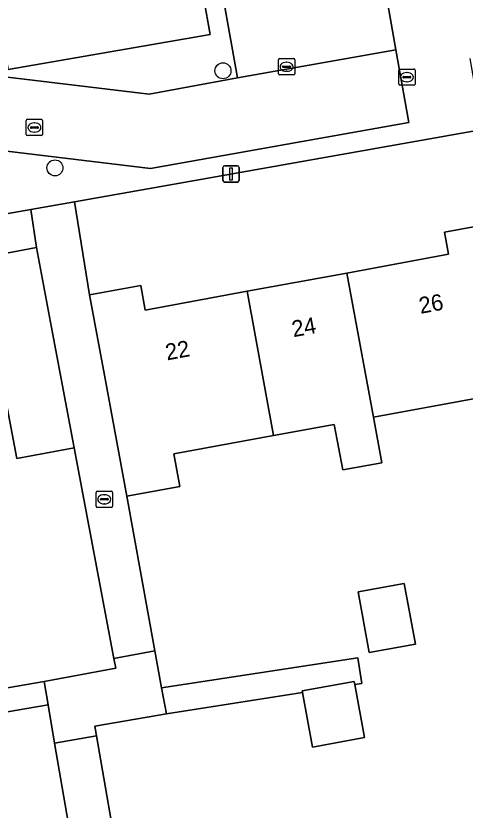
# Model space of a CAD drawing. Extents: x 157793 to 159380, y 380877 to 382313.
# Drawn here: x 158956.44 to 158983.94, y 381591.13 to 381639.8 of the extents above; entities that cross this region are included whole.
import ezdxf

# ---------------------------------------------------------------- set-up
doc = ezdxf.new("R2010")
doc.units = 0
for name, color, linetype in [('IMGEO_Boom', 7, 'Continuous'), ('IMGEO_Erf', 7, 'Continuous'), ('IMGEO_Kolk', 7, 'Continuous'), ('IMGEO_Lichtmast', 7, 'Continuous'), ('IMGEO_Pand', 7, 'Continuous'), ('IMGEO_Pand_nummerreeks', 7, 'Continuous'), ('IMGEO_Parkeervlak_open', 7, 'Continuous'), ('IMGEO_Rijbaan_lokaal_open', 7, 'Continuous'), ('IMGEO_Rioolput', 7, 'Continuous'), ('IMGEO_Voetpad_open', 7, 'Continuous')]:
    doc.layers.add(name, color=color, linetype=linetype)

msp = doc.modelspace()

# ---------------------------------------------------------------- linework, layer by layer
at = {"layer": 'IMGEO_Boom'}
for centre in [(158969.115, 381636.438), (158958.828, 381630.487)]:
    msp.add_circle(centre, 0.489, dxfattribs=at)
at = {"layer": 'IMGEO_Erf'}
for points in [[(158985.004, 381632.829), (158960.022, 381628.413), (158960.951, 381622.704), (158964.084, 381623.28), (158964.36, 381621.775), (158970.591, 381622.921), (158976.699, 381624.044), (158982.927, 381625.189), (158982.676, 381626.552), (158985.896, 381627.144)], [(158960.771, 381583.771), (158958.805, 381595.232), (158958.403, 381597.576), (158946.164, 381595.475), (158942.586, 381594.861), (158939.937, 381594.407), (158929.49, 381592.444), (158928.208, 381600.817), (158924.532, 381600.141), (158923.932, 381603.407), (158923.448, 381606.037), (158927.124, 381606.713), (158924.598, 381621.62), (158898.905, 381617.265), (158899.943, 381611.595), (158897.865, 381611.255), (158898.512, 381607.611), (158903.354, 381580.337)], [(158984.547, 381616.345), (158978.326, 381615.201), (158978.839, 381612.416), (158976.444, 381611.975), (158975.932, 381614.76), (158972.217, 381614.077), (158966.097, 381612.952), (158966.464, 381610.959), (158963.221, 381610.363), (158964.948, 381600.88), (158965.36, 381598.616), (158977.371, 381600.451), (158977.615, 381598.893), (158977.188, 381598.826), (158977.787, 381595.57), (158974.597, 381594.984), (158973.983, 381598.326), (158965.65, 381597.026), (158961.265, 381596.263), (158961.368, 381595.672), (158962.824, 381587.296)]]:
    msp.add_lwpolyline(points, dxfattribs=at)
for points in [[(158948.145, 381625.024), (158954.439, 381626.209), (158954.659, 381625.043), (158957.692, 381625.614), (158957.354, 381627.94), (158954.325, 381627.414), (158953.997, 381629.275), (158934.954, 381625.894), (158935.143, 381624.656), (158934.352, 381624.513), (158928.837, 381623.519), (158929.07, 381622.39), (158926.046, 381621.843), (158925.784, 381621.803), (158926.233, 381618.83), (158929.831, 381619.507), (158929.662, 381620.402), (158935.971, 381621.59), (158941.985, 381622.722), (158941.777, 381623.825), (158941.954, 381623.858)], [(158960.005, 381613.328), (158956.491, 381612.666), (158955.635, 381617.211), (158949.821, 381616.117), (158943.64, 381614.953), (158943.825, 381613.975), (158937.623, 381612.807), (158931.281, 381611.613), (158932.105, 381607.237), (158928.541, 381606.567), (158930.409, 381593.94), (158943.991, 381596.496), (158950.354, 381597.651), (158958.157, 381599.007), (158962.546, 381599.833), (158962.435, 381600.423)], [(158977.384, 381604.497), (158980.219, 381605.019), (158980.903, 381601.303), (158978.067, 381600.782)]]:
    msp.add_lwpolyline(points, close=True, dxfattribs=at)
at = {"layer": 'IMGEO_Kolk'}
for p, q in [((158972.508, 381636.259), (158972.508, 381637.111)), ((158972.583, 381637.185), (158973.435, 381637.185)), ((158973.509, 381637.111), (158973.509, 381636.259)), ((158972.767, 381636.679), (158972.767, 381636.691)), ((158973.205, 381636.642), (158972.807, 381636.642)), ((158972.81, 381636.728), (158973.208, 381636.728)), ((158972.996, 381636.965), (158973.021, 381636.965)), ((158973.251, 381636.691), (158973.251, 381636.679)), ((158973.435, 381636.185), (158972.583, 381636.185)), ((158973.019, 381636.405), (158972.994, 381636.405)), ((158957.068, 381632.537), (158957.068, 381633.389)), ((158957.143, 381633.463), (158957.995, 381633.463)), ((158957.556, 381633.243), (158957.581, 381633.243)), ((158958.069, 381633.389), (158958.069, 381632.537)), ((158957.327, 381632.957), (158957.327, 381632.969)), ((158957.765, 381632.92), (158957.367, 381632.92)), ((158957.37, 381633.006), (158957.768, 381633.006)), ((158957.579, 381632.683), (158957.554, 381632.683)), ((158957.811, 381632.969), (158957.811, 381632.957)), ((158957.995, 381632.463), (158957.143, 381632.463)), ((158961.349, 381609.749), (158961.349, 381610.601)), ((158961.424, 381610.675), (158962.276, 381610.675)), ((158961.837, 381610.455), (158961.862, 381610.455)), ((158962.35, 381610.601), (158962.35, 381609.749)), ((158961.608, 381610.169), (158961.608, 381610.181)), ((158962.046, 381610.132), (158961.648, 381610.132)), ((158961.651, 381610.218), (158962.049, 381610.218)), ((158961.86, 381609.895), (158961.835, 381609.895)), ((158962.092, 381610.181), (158962.092, 381610.169)), ((158962.276, 381609.675), (158961.424, 381609.675))]:
    msp.add_line(p, q, dxfattribs=at)
for points in [[(158972.508, 381636.259), (158972.508, 381637.111)], [(158972.583, 381637.185), (158973.435, 381637.185)], [(158973.509, 381637.111), (158973.509, 381636.259)], [(158973.435, 381636.185), (158972.583, 381636.185)], [(158957.068, 381632.537), (158957.068, 381633.389)], [(158957.143, 381633.463), (158957.995, 381633.463)], [(158958.069, 381633.389), (158958.069, 381632.537)], [(158957.995, 381632.463), (158957.143, 381632.463)], [(158961.349, 381609.749), (158961.349, 381610.601)], [(158961.424, 381610.675), (158962.276, 381610.675)], [(158962.35, 381610.601), (158962.35, 381609.749)], [(158962.276, 381609.675), (158961.424, 381609.675)]]:
    msp.add_lwpolyline(points, dxfattribs=at)
for centre, radius, start, end in [((158972.585, 381637.109), 0.0765, 91.552, 178.448), ((158972.585, 381637.109), 0.0765, 91.552, 178.448), ((158973.433, 381637.109), 0.0765, 1.552, 88.448), ((158973.433, 381637.109), 0.0765, 1.552, 88.448), ((158972.807, 381636.688), 0.0403, 85.8775, 175.7526), ((158972.804, 381636.678), 0.0366, 178.938, 274.7102), ((158973.208, 381636.685), 0.043, 264.8664, 352.4533), ((158973.212, 381636.69), 0.0386, 1.7309, 96.639), ((158972.585, 381636.261), 0.0765, 181.552, 268.448), ((158972.585, 381636.261), 0.0765, 181.552, 268.448), ((158973.433, 381636.261), 0.0765, 271.552, 358.448), ((158973.433, 381636.261), 0.0765, 271.552, 358.448), ((158957.145, 381633.387), 0.0765, 91.552, 178.448), ((158957.145, 381633.387), 0.0765, 91.552, 178.448), ((158957.993, 381633.387), 0.0765, 1.552, 88.448), ((158957.993, 381633.387), 0.0765, 1.552, 88.448), ((158957.367, 381632.966), 0.0403, 85.8775, 175.7526), ((158957.364, 381632.956), 0.0366, 178.938, 274.7102), ((158957.768, 381632.963), 0.043, 264.8664, 352.4533), ((158957.772, 381632.968), 0.0386, 1.7309, 96.639), ((158957.145, 381632.539), 0.0765, 181.552, 268.448), ((158957.145, 381632.539), 0.0765, 181.552, 268.448), ((158957.993, 381632.539), 0.0765, 271.552, 358.448), ((158957.993, 381632.539), 0.0765, 271.552, 358.448), ((158961.426, 381610.599), 0.0765, 91.552, 178.448), ((158961.426, 381610.599), 0.0765, 91.552, 178.448), ((158962.274, 381610.599), 0.0765, 1.552, 88.448), ((158962.274, 381610.599), 0.0765, 1.552, 88.448), ((158961.648, 381610.178), 0.0403, 85.8775, 175.7526), ((158961.645, 381610.168), 0.0366, 178.938, 274.7102), ((158962.049, 381610.175), 0.043, 264.8664, 352.4533), ((158962.053, 381610.18), 0.0386, 1.7309, 96.639), ((158961.426, 381609.751), 0.0765, 181.552, 268.448), ((158961.426, 381609.751), 0.0765, 181.552, 268.448), ((158962.274, 381609.751), 0.0765, 271.552, 358.448), ((158962.274, 381609.751), 0.0765, 271.552, 358.448)]:
    msp.add_arc(centre, radius, start, end, dxfattribs=at)
for centre, major_axis, ratio, start_param, end_param in [((158972.995, 381636.685), (-0.387, 0.002), 0.722429, 4.712389, 7.853982), ((158973.02, 381636.685), (-0.39, 0.002), 0.717154, 1.570796, 4.712389), ((158957.555, 381632.963), (-0.387, 0.002), 0.722429, 4.712389, 7.853982), ((158957.58, 381632.963), (-0.39, 0.002), 0.717154, 1.570796, 4.712389), ((158961.836, 381610.175), (-0.387, 0.002), 0.722429, 4.712389, 7.853982), ((158961.861, 381610.175), (-0.39, 0.002), 0.717154, 1.570796, 4.712389)]:
    msp.add_ellipse(centre, major_axis=major_axis, ratio=ratio, start_param=start_param, end_param=end_param, dxfattribs=at)
at = {"layer": 'IMGEO_Lichtmast'}
for p, q in [((158969.113, 381629.713), (158969.113, 381630.513)), ((158969.113, 381630.513), (158969.113, 381629.713)), ((158969.213, 381630.613), (158970.003, 381630.613)), ((158970.003, 381630.613), (158969.213, 381630.613)), ((158970.103, 381630.513), (158970.103, 381629.713)), ((158970.103, 381629.713), (158970.103, 381630.513)), ((158970.003, 381629.613), (158969.213, 381629.613)), ((158969.213, 381629.613), (158970.003, 381629.613))]:
    msp.add_line(p, q, dxfattribs=at)
msp.add_lwpolyline([(158969.533, 381630.488), (158969.683, 381630.488), (158969.683, 381629.738), (158969.533, 381629.738), (158969.533, 381630.488)], dxfattribs=at)
for centre, start, end in [((158969.213, 381630.513), 90, 180), ((158969.213, 381630.513), 90, 180), ((158970.003, 381630.513), 0, 90), ((158970.003, 381630.513), 360, 90), ((158969.213, 381629.713), 180, 270), ((158969.213, 381629.713), 180, 270), ((158970.003, 381629.713), 270, 0), ((158970.003, 381629.713), 270, 0)]:
    msp.add_arc(centre, 0.1, start, end, dxfattribs=at)
at = {"layer": 'IMGEO_Pand'}
for points in [[(158954.479, 381639.407), (158955.421, 381639.547), (158955.969, 381636.509), (158968.329, 381638.652), (158967.936, 381640.838), (158967.725, 381642.006), (158963.079, 381641.169), (158961.981, 381647.262), (158953.287, 381645.691)], [(158976.699, 381624.044), (158978.326, 381615.201), (158984.547, 381616.345), (158984.92, 381614.318), (158988.284, 381614.936), (158985.896, 381627.144), (158982.676, 381626.552), (158982.927, 381625.189)], [(158949.821, 381616.117), (158955.635, 381617.211), (158956.491, 381612.666), (158960.005, 381613.328), (158958.617, 381620.701), (158957.692, 381625.614), (158954.659, 381625.043), (158954.439, 381626.209), (158948.145, 381625.024)], [(158976.699, 381624.044), (158970.591, 381622.921), (158972.217, 381614.077), (158975.932, 381614.76), (158976.444, 381611.975), (158978.839, 381612.416), (158978.326, 381615.201)], [(158972.217, 381614.077), (158970.591, 381622.921), (158964.36, 381621.775), (158964.084, 381623.28), (158960.951, 381622.704), (158961.855, 381617.787), (158963.221, 381610.363), (158966.464, 381610.959), (158966.097, 381612.952)], [(158977.384, 381604.497), (158978.067, 381600.782), (158980.903, 381601.303), (158980.219, 381605.019)], [(158977.188, 381598.826), (158977.153, 381599.014), (158973.964, 381598.428), (158973.983, 381598.326), (158974.597, 381594.984), (158977.787, 381595.57)]]:
    msp.add_lwpolyline(points, close=True, dxfattribs=at)
at = {"layer": 'IMGEO_Parkeervlak_open'}
msp.add_lwpolyline([(158970.001, 381636.014), (158979.706, 381637.712), (158978.858, 381642.523), (158969.379, 381640.86), (158969.35, 381641.073), (158969.115, 381641.049)], close=True, dxfattribs=at)
at = {"layer": 'IMGEO_Rijbaan_lokaal_open'}
msp.add_lwpolyline([(158944.178, 381632.922), (158964.678, 381630.448), (158980.488, 381633.274), (158979.706, 381637.712), (158970.001, 381636.014), (158964.589, 381635.012), (158944.845, 381637.381)], dxfattribs=at)
at = {"layer": 'IMGEO_Rioolput'}
for p, q in [((158979.949, 381636.547), (158980.801, 381636.547)), ((158979.874, 381635.621), (158979.874, 381636.473)), ((158980.176, 381636.09), (158980.574, 381636.09)), ((158980.362, 381636.327), (158980.387, 381636.327)), ((158980.875, 381636.473), (158980.875, 381635.621)), ((158980.133, 381636.041), (158980.133, 381636.053)), ((158980.571, 381636.004), (158980.173, 381636.004)), ((158980.385, 381635.767), (158980.36, 381635.767)), ((158980.617, 381636.053), (158980.617, 381636.041)), ((158980.801, 381635.547), (158979.949, 381635.547))]:
    msp.add_line(p, q, dxfattribs=at)
for points in [[(158979.949, 381636.547), (158980.801, 381636.547)], [(158979.874, 381635.621), (158979.874, 381636.473)], [(158980.875, 381636.473), (158980.875, 381635.621)], [(158980.801, 381635.547), (158979.949, 381635.547)]]:
    msp.add_lwpolyline(points, dxfattribs=at)
for centre, radius, start, end in [((158979.951, 381636.471), 0.0765, 91.552, 178.448), ((158979.951, 381636.471), 0.0765, 91.552, 178.448), ((158980.799, 381636.471), 0.0765, 1.552, 88.448), ((158980.799, 381636.471), 0.0765, 1.552, 88.448), ((158980.173, 381636.05), 0.0403, 85.8775, 175.7526), ((158980.578, 381636.052), 0.0386, 1.7309, 96.639), ((158979.951, 381635.623), 0.0765, 181.552, 268.448), ((158979.951, 381635.623), 0.0765, 181.552, 268.448), ((158980.17, 381636.04), 0.0366, 178.938, 274.7102), ((158980.574, 381636.047), 0.043, 264.8664, 352.4533), ((158980.799, 381635.623), 0.0765, 271.552, 358.448), ((158980.799, 381635.623), 0.0765, 271.552, 358.448)]:
    msp.add_arc(centre, radius, start, end, dxfattribs=at)
for centre, major_axis, ratio, start_param, end_param in [((158980.361, 381636.047), (-0.387, 0.002), 0.722429, 4.712389, 7.853982), ((158980.386, 381636.047), (-0.39, 0.002), 0.717154, 1.570796, 4.712389)]:
    msp.add_ellipse(centre, major_axis=major_axis, ratio=ratio, start_param=start_param, end_param=end_param, dxfattribs=at)
at = {"layer": 'IMGEO_Voetpad_open'}
for points in [[(158943.384, 381639.371), (158943.403, 381639.267), (158943.739, 381637.525), (158944.845, 381637.381), (158964.589, 381635.012), (158970.001, 381636.014), (158969.115, 381641.049), (158967.936, 381640.838), (158968.329, 381638.652), (158955.969, 381636.509), (158955.421, 381639.547), (158954.479, 381639.407), (158951.588, 381638.82), (158949.325, 381651.645), (158948.17, 381651.416), (158947.13, 381657.198), (158945.318, 381656.906), (158941.893, 381675.941), (158940.759, 381675.726), (158939.663, 381681.626), (158937.663, 381681.283), (158936.035, 381691.609)], [(158983.653, 381641.262), (158983.257, 381643.301), (158981.808, 381643.039), (158978.858, 381642.523), (158979.706, 381637.712), (158980.488, 381633.274), (158964.678, 381630.448), (158944.178, 381632.922), (158943.054, 381633.046)], [(158953.997, 381629.275), (158954.325, 381627.414), (158957.354, 381627.94), (158960.022, 381628.413), (158985.004, 381632.829), (158984.242, 381637.181)]]:
    msp.add_lwpolyline(points, dxfattribs=at)
for points in [[(158960.022, 381628.413), (158957.354, 381627.94), (158957.692, 381625.614), (158958.617, 381620.701), (158960.005, 381613.328), (158962.435, 381600.423), (158964.948, 381600.88), (158963.221, 381610.363), (158961.855, 381617.787), (158960.951, 381622.704)], [(158958.403, 381597.576), (158958.157, 381599.007), (158950.354, 381597.651), (158943.991, 381596.496), (158930.409, 381593.94), (158928.541, 381606.567), (158927.158, 381613.917), (158926.233, 381618.83), (158925.784, 381621.803), (158924.842, 381621.661), (158924.598, 381621.62), (158927.124, 381606.713), (158927.603, 381604.106), (158928.208, 381600.817), (158929.49, 381592.444), (158939.937, 381594.407), (158942.586, 381594.861), (158946.164, 381595.475)], [(158965.36, 381598.616), (158964.948, 381600.88), (158962.435, 381600.423), (158962.546, 381599.833), (158958.157, 381599.007), (158958.403, 381597.576), (158958.805, 381595.232), (158961.368, 381595.672), (158961.265, 381596.263), (158965.65, 381597.026)], [(158977.188, 381598.826), (158977.615, 381598.893), (158977.371, 381600.451), (158965.36, 381598.616), (158965.65, 381597.026), (158973.983, 381598.326), (158973.964, 381598.428), (158977.153, 381599.014)], [(158963.361, 381584.203), (158963.209, 381585.081), (158962.824, 381587.296), (158961.368, 381595.672), (158958.805, 381595.232), (158960.771, 381583.771), (158961.738, 381578.409), (158961.581, 381578.38), (158961.934, 381576.422), (158962.821, 381571.501), (158965.555, 381572.039), (158964.743, 381577.005), (158964.408, 381578.934), (158964.281, 381578.912)]]:
    msp.add_lwpolyline(points, close=True, dxfattribs=at)

# ---------------------------------------------------------------- texts
at = {"layer": 'IMGEO_Pand_nummerreeks'}
for s, rotation, p in [('26', 10.4189, (158981.211, 381621.539)), ('24', 10.4164, (158973.426, 381620.107)), ('22', 10.4189, (158965.687, 381618.684))]:
    msp.add_text(s, height=1, rotation=rotation, dxfattribs=at).set_placement(p)

doc.saveas('drawing.dxf')
